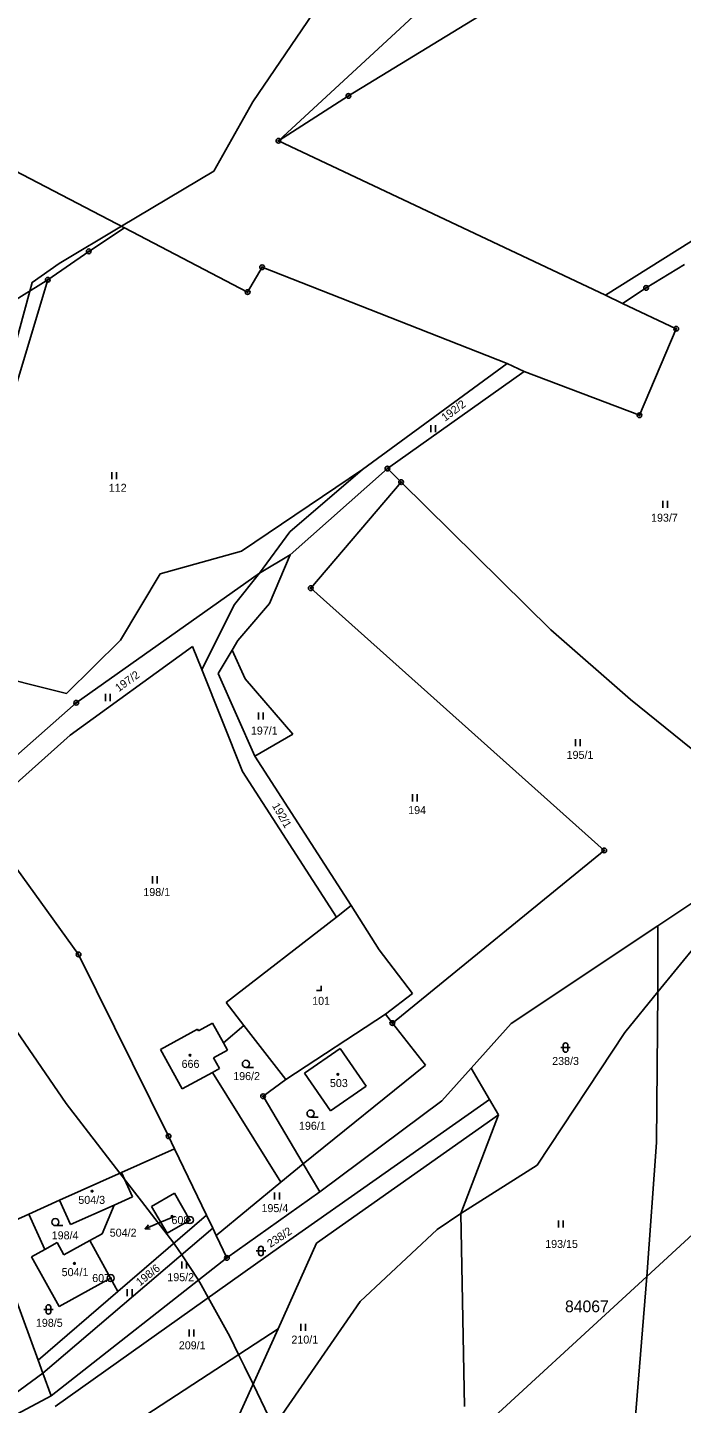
# Model space of a CAD drawing. Extents: x -439246 to -433691, y -1130252 to -1121148.
# Drawn here: x -437317.3 to -437178.3, y -1123493.2 to -1123200.9 of the extents above; entities that cross this region are included whole.
import ezdxf

# ---------------------------------------------------------------- set-up
doc = ezdxf.new("R2010")
doc.units = 0
for name, color, linetype in [('Vrstva 1', 7, 'Continuous'), ('Vrstva 16', 7, 'Continuous'), ('Vrstva 17', 7, 'Continuous'), ('Vrstva 18', 7, 'Continuous'), ('Vrstva 19', 7, 'Continuous'), ('Vrstva 24', 7, 'Continuous'), ('Vrstva 25', 7, 'Continuous'), ('Vrstva 3', 7, 'Continuous'), ('Vrstva 37', 7, 'Continuous'), ('Vrstva 4', 7, 'Continuous'), ('Vrstva 52', 7, 'Continuous'), ('Vrstva 53', 7, 'Continuous'), ('Vrstva 6', 7, 'Continuous')]:
    doc.layers.add(name, color=color, linetype=linetype)

msp = doc.modelspace()

# ---------------------------------------------------------------- linework, layer by layer
at = {"layer": 'Vrstva 1'}
for points in [[(-437263.94, -1123224.93), (-437211.28, -1123176.33)], [(-437249.08, -1123215.41), (-437199.23, -1123184.97)], [(-437263.94, -1123224.93), (-437249.08, -1123215.41)], [(-437336.8, -1123222.54), (-437296.66, -1123243.43)], [(-437194.47, -1123257.76), (-437263.94, -1123224.93)], [(-437296.66, -1123243.43), (-437304.26, -1123248.43)], [(-437296.66, -1123243.43), (-437270.49, -1123257.09)], [(-437176.14, -1123246.28), (-437194.47, -1123257.76)], [(-437304.26, -1123248.43), (-437312.97, -1123254.47)], [(-437267.42, -1123251.8), (-437270.49, -1123257.09)], [(-437215.32, -1123272.23), (-437267.42, -1123251.8)], [(-437185.8, -1123256.19), (-437177.68, -1123251.2)], [(-437312.97, -1123254.47), (-437337.97, -1123337.47)], [(-437190.8, -1123259.5), (-437194.47, -1123257.76)], [(-437190.8, -1123259.5), (-437185.8, -1123256.19)], [(-437179.39, -1123264.89), (-437190.8, -1123259.5)], [(-437179.39, -1123264.89), (-437187.21, -1123283.24)], [(-437215.32, -1123272.23), (-437246.08, -1123294.81)], [(-437215.32, -1123272.23), (-437211.7, -1123273.97)], [(-437240.8, -1123294.58), (-437211.7, -1123273.97)], [(-437187.21, -1123283.24), (-437211.7, -1123273.97)], [(-437246.08, -1123294.81), (-437271.77, -1123312.12)], [(-437246.08, -1123294.81), (-437261.55, -1123308)], [(-437261.49, -1123312.91), (-437240.8, -1123294.58)], [(-437237.88, -1123297.47), (-437240.8, -1123294.58)], [(-437237.88, -1123297.47), (-437257.08, -1123319.99)], [(-437206.09, -1123328.81), (-437237.88, -1123297.47)], [(-437261.55, -1123308), (-437267.94, -1123316.81)], [(-437271.77, -1123312.12), (-437289.09, -1123316.91)], [(-437267.94, -1123316.81), (-437261.49, -1123312.91)], [(-437261.49, -1123312.91), (-437265.84, -1123323.23)], [(-437306.93, -1123344.34), (-437267.94, -1123316.81)], [(-437289.09, -1123316.91), (-437297.5, -1123331.03)], [(-437267.94, -1123316.81), (-437273.27, -1123323.49)], [(-437257.08, -1123319.99), (-437194.69, -1123375.71)], [(-437273.27, -1123323.49), (-437280.23, -1123337.28)], [(-437265.84, -1123323.23), (-437270.45, -1123328.61)], [(-437270.45, -1123328.61), (-437272.6, -1123331.08)], [(-437189.11, -1123343.65), (-437206.09, -1123328.81)], [(-437297.5, -1123331.03), (-437309, -1123342.39)], [(-437272.6, -1123331.08), (-437273.81, -1123333.13)], [(-437282.19, -1123332.36), (-437308.18, -1123351.19)], [(-437280.23, -1123337.28), (-437282.19, -1123332.36)], [(-437273.81, -1123333.13), (-437276.74, -1123338.1)], [(-437271.04, -1123339.24), (-437273.81, -1123333.13)], [(-437271.57, -1123358.94), (-437280.23, -1123337.28)], [(-437309, -1123342.39), (-437327.44, -1123337.77)], [(-437276.74, -1123338.1), (-437268.95, -1123355.67)], [(-437260.86, -1123350.99), (-437271.04, -1123339.24)], [(-437330.21, -1123364.84), (-437306.93, -1123344.34)], [(-437189.11, -1123343.65), (-437161.87, -1123365.7)], [(-437308.18, -1123351.19), (-437327.13, -1123368.05)], [(-437268.95, -1123355.67), (-437260.86, -1123350.99)], [(-437268.95, -1123355.67), (-437248.46, -1123387.43)], [(-437251.61, -1123389.87), (-437271.57, -1123358.94)], [(-437327.59, -1123368.47), (-437306.43, -1123397.81)], [(-437194.69, -1123375.71), (-437239.74, -1123412.38)], [(-437183.31, -1123391.74), (-437155.89, -1123373.49)], [(-437248.46, -1123387.43), (-437251.61, -1123389.87)], [(-437248.46, -1123387.43), (-437242.53, -1123396.85)], [(-437251.61, -1123389.87), (-437275.05, -1123408.04)], [(-437214.5, -1123412.49), (-437183.31, -1123391.74)], [(-437183.31, -1123391.74), (-437183.31, -1123405.77)], [(-437183.31, -1123405.77), (-437174.96, -1123395.56)], [(-437306.43, -1123397.81), (-437287.31, -1123436.43)], [(-437242.53, -1123396.85), (-437235.45, -1123406.12)], [(-437241.2, -1123410.52), (-437235.45, -1123406.12)], [(-437190.36, -1123414.37), (-437183.31, -1123405.77)], [(-437275.05, -1123408.04), (-437271.27, -1123412.92)], [(-437262.37, -1123424.39), (-437241.2, -1123410.52)], [(-437241.2, -1123410.52), (-437239.74, -1123412.38)], [(-437289.01, -1123418.02), (-437281.13, -1123413.67)], [(-437281.13, -1123413.67), (-437280.91, -1123414.07)], [(-437277.93, -1123412.43), (-437280.91, -1123414.07)], [(-437277.93, -1123412.43), (-437275.62, -1123416.62)], [(-437271.27, -1123412.92), (-437275.62, -1123416.62)], [(-437271.27, -1123412.92), (-437262.37, -1123424.39)], [(-437239.74, -1123412.38), (-437232.7, -1123421.33)], [(-437223, -1123421.94), (-437214.5, -1123412.49)], [(-437275.62, -1123416.62), (-437274.79, -1123418.12)], [(-437208.97, -1123442.54), (-437190.36, -1123414.37)], [(-437289.01, -1123418.02), (-437284.39, -1123426.39)], [(-437274.79, -1123418.12), (-437277.77, -1123419.77)], [(-437258.42, -1123423.04), (-437250.85, -1123417.79)], [(-437250.85, -1123417.79), (-437245.31, -1123425.77)], [(-437277.99, -1123422.86), (-437276.51, -1123422.04)], [(-437276.51, -1123422.04), (-437277.77, -1123419.77)], [(-437232.7, -1123421.33), (-437258.69, -1123442.26)], [(-437229.24, -1123428.88), (-437223, -1123421.94)], [(-437223, -1123421.94), (-437219.09, -1123428.61)], [(-437284.39, -1123426.39), (-437277.99, -1123422.86)], [(-437277.99, -1123422.86), (-437263.47, -1123446.21)], [(-437262.37, -1123424.39), (-437267.21, -1123427.94)], [(-437258.42, -1123423.04), (-437252.88, -1123431.02)], [(-437267.21, -1123427.94), (-437258.69, -1123442.26)], [(-437252.88, -1123431.02), (-437245.31, -1123425.77)], [(-437263.46, -1123459.78), (-437219.09, -1123428.61)], [(-437255.13, -1123448.23), (-437229.24, -1123428.88)], [(-437219.09, -1123428.61), (-437217.2, -1123431.85)], [(-437217.2, -1123431.85), (-437255.84, -1123459.17)], [(-437217.2, -1123431.85), (-437225.15, -1123452.84)], [(-437287.31, -1123436.43), (-437286.04, -1123439.08)], [(-437297.32, -1123444.14), (-437286.04, -1123439.08)], [(-437286.04, -1123439.08), (-437279.27, -1123453.18)], [(-437258.69, -1123442.26), (-437263.47, -1123446.21)], [(-437258.69, -1123442.26), (-437255.13, -1123448.23)], [(-437225.15, -1123452.84), (-437208.97, -1123442.54)], [(-437310.46, -1123450.04), (-437297.32, -1123444.14)], [(-437295, -1123449.3), (-437297.32, -1123444.14)], [(-437290.9, -1123451.35), (-437286.05, -1123448.54)], [(-437286.05, -1123448.54), (-437282.77, -1123454.23)], [(-437263.47, -1123446.21), (-437277.18, -1123457.54)], [(-437255.13, -1123448.23), (-437274.91, -1123462.27)], [(-437316.98, -1123452.97), (-437310.46, -1123450.04)], [(-437308.14, -1123455.2), (-437310.46, -1123450.04)], [(-437308.14, -1123455.2), (-437298.87, -1123451.04)], [(-437298.87, -1123451.04), (-437301.44, -1123457.19)], [(-437298.87, -1123451.04), (-437295, -1123449.3)], [(-437287.61, -1123457.02), (-437290.9, -1123451.35)], [(-437325.98, -1123457.02), (-437316.98, -1123452.97)], [(-437316.98, -1123452.97), (-437313.61, -1123460.47)], [(-437298.06, -1123469.38), (-437279.27, -1123453.18)], [(-437282.77, -1123454.23), (-437287.61, -1123457.02)], [(-437279.27, -1123453.18), (-437277.92, -1123455.98)], [(-437225.15, -1123452.84), (-437230.21, -1123456.26)], [(-437224.41, -1123493.88), (-437225.15, -1123452.84)], [(-437314.01, -1123486.79), (-437277.92, -1123455.98)], [(-437304, -1123458.59), (-437301.44, -1123457.19)], [(-437277.92, -1123455.98), (-437277.18, -1123457.54)], [(-437277.18, -1123457.54), (-437274.91, -1123462.27)], [(-437230.21, -1123456.26), (-437246.58, -1123471.56)], [(-437316.42, -1123462.03), (-437313.61, -1123460.47)], [(-437313.61, -1123460.47), (-437311, -1123459.02)], [(-437311.42, -1123493.85), (-437263.46, -1123459.78)], [(-437311, -1123459.02), (-437309.54, -1123461.65)], [(-437309.54, -1123461.65), (-437304, -1123458.59)], [(-437255.84, -1123459.17), (-437264.02, -1123477.32)], [(-437316.42, -1123462.03), (-437310.53, -1123472.62)], [(-437312.26, -1123491.59), (-437274.91, -1123462.27)], [(-437321.56, -1123466.15), (-437315.03, -1123484.01)], [(-437299.61, -1123466.57), (-437310.53, -1123472.62)], [(-437299.61, -1123466.57), (-437298.06, -1123469.38)], [(-437315.03, -1123484.01), (-437298.06, -1123469.38)], [(-437246.58, -1123471.56), (-437263.14, -1123495.58)], [(-437327.03, -1123518.45), (-437264.02, -1123477.32)], [(-437264.02, -1123477.32), (-437272.84, -1123496.91)], [(-437321.23, -1123492.09), (-437314.01, -1123486.79)], [(-437315.03, -1123484.01), (-437314.01, -1123486.79)], [(-437314.01, -1123486.79), (-437312.26, -1123491.59)], [(-437337.38, -1123505), (-437312.26, -1123491.59)]]:
    msp.add_lwpolyline(points, dxfattribs=at)
at = {"layer": 'Vrstva 16'}
msp.add_line((-437289.53, -1123454.92), (-437292.3, -1123456.07), dxfattribs=at)
for points in [[(-437286.02, -1123453.46), (-437289.53, -1123454.92)], [(-437291.18, -1123456.15), (-437292.3, -1123456.07), (-437291.57, -1123455.23)]]:
    msp.add_lwpolyline(points, dxfattribs=at)
at = {"layer": 'Vrstva 24'}
for centre, radius in [((-437249.08, -1123215.41), 0.5), ((-437249.08, -1123215.41), 0.1), ((-437263.94, -1123224.93), 0.5), ((-437263.94, -1123224.93), 0.1), ((-437304.26, -1123248.43), 0.5), ((-437304.26, -1123248.43), 0.1), ((-437267.42, -1123251.8), 0.5), ((-437267.42, -1123251.8), 0.1), ((-437312.97, -1123254.47), 0.5), ((-437312.97, -1123254.47), 0.1), ((-437185.8, -1123256.19), 0.5), ((-437270.49, -1123257.09), 0.5), ((-437270.49, -1123257.09), 0.1), ((-437185.8, -1123256.19), 0.1), ((-437179.39, -1123264.89), 0.5), ((-437179.39, -1123264.89), 0.1), ((-437187.21, -1123283.24), 0.5), ((-437187.21, -1123283.24), 0.1), ((-437240.8, -1123294.58), 0.5), ((-437240.8, -1123294.58), 0.1), ((-437237.88, -1123297.47), 0.5), ((-437237.88, -1123297.47), 0.1), ((-437257.08, -1123319.99), 0.5), ((-437257.08, -1123319.99), 0.1), ((-437306.93, -1123344.34), 0.5), ((-437306.93, -1123344.34), 0.1), ((-437194.69, -1123375.71), 0.5), ((-437194.69, -1123375.71), 0.1), ((-437306.43, -1123397.81), 0.5), ((-437306.43, -1123397.81), 0.1), ((-437239.74, -1123412.38), 0.5), ((-437239.74, -1123412.38), 0.1), ((-437267.21, -1123427.94), 0.5), ((-437267.21, -1123427.94), 0.1), ((-437287.31, -1123436.43), 0.5), ((-437287.31, -1123436.43), 0.1), ((-437282.76, -1123454.24), 0.75), ((-437282.76, -1123454.24), 0.1), ((-437274.91, -1123462.27), 0.5), ((-437274.91, -1123462.27), 0.1), ((-437299.6, -1123466.56), 0.75), ((-437299.6, -1123466.56), 0.1)]:
    msp.add_circle(centre, radius, dxfattribs=at)
at = {"layer": 'Vrstva 25'}
for p, q in [((-437231.58, -1123286.85), (-437231.58, -1123285.35)), ((-437230.58, -1123286.85), (-437230.58, -1123285.35)), ((-437299.34, -1123296.82), (-437299.34, -1123295.32)), ((-437298.34, -1123296.82), (-437298.34, -1123295.32)), ((-437182.27, -1123302.95), (-437182.27, -1123301.45)), ((-437181.27, -1123302.95), (-437181.27, -1123301.45)), ((-437300.7, -1123343.97), (-437300.7, -1123342.47)), ((-437299.7, -1123343.97), (-437299.7, -1123342.47)), ((-437268.2, -1123347.9), (-437268.2, -1123346.4)), ((-437267.2, -1123347.9), (-437267.2, -1123346.4)), ((-437200.79, -1123353.56), (-437200.79, -1123352.06)), ((-437199.79, -1123353.56), (-437199.79, -1123352.06)), ((-437235.46, -1123365.29), (-437235.46, -1123363.79)), ((-437234.46, -1123365.29), (-437234.46, -1123363.79)), ((-437290.75, -1123382.7), (-437290.75, -1123381.2)), ((-437289.75, -1123382.7), (-437289.75, -1123381.2)), ((-437203.93, -1123417.59), (-437201.93, -1123417.59)), ((-437203.43, -1123418.09), (-437203.43, -1123417.09)), ((-437202.43, -1123417.09), (-437202.43, -1123418.09)), ((-437270.87, -1123421.8), (-437269.27, -1123421.8)), ((-437257.12, -1123432.36), (-437255.52, -1123432.36)), ((-437264.75, -1123449.85), (-437264.75, -1123448.35)), ((-437263.75, -1123449.85), (-437263.75, -1123448.35)), ((-437204.45, -1123455.85), (-437204.45, -1123454.35)), ((-437203.45, -1123455.85), (-437203.45, -1123454.35)), ((-437311.37, -1123455.42), (-437309.77, -1123455.42)), ((-437268.16, -1123461.31), (-437268.16, -1123460.31)), ((-437267.16, -1123460.31), (-437267.16, -1123461.31)), ((-437284.48, -1123464.52), (-437284.48, -1123463.02)), ((-437283.48, -1123464.52), (-437283.48, -1123463.02)), ((-437268.66, -1123460.81), (-437266.66, -1123460.81)), ((-437296.07, -1123470.41), (-437296.07, -1123468.91)), ((-437295.07, -1123470.41), (-437295.07, -1123468.91)), ((-437313.84, -1123473.22), (-437311.84, -1123473.22)), ((-437313.34, -1123473.72), (-437313.34, -1123472.72)), ((-437312.34, -1123472.72), (-437312.34, -1123473.72)), ((-437282.91, -1123479), (-437282.91, -1123477.5)), ((-437281.91, -1123479), (-437281.91, -1123477.5)), ((-437259.22, -1123477.78), (-437259.22, -1123476.28)), ((-437258.22, -1123477.78), (-437258.22, -1123476.28))]:
    msp.add_line(p, q, dxfattribs=at)
msp.add_lwpolyline([(-437255.84, -1123405.5), (-437254.84, -1123405.5), (-437254.84, -1123404.5)], dxfattribs=at)
for centre, radius in [((-437282.76, -1123419.21), 0.175), ((-437270.87, -1123421.05), 0.75), ((-437251.31, -1123423.28), 0.175), ((-437257.12, -1123431.61), 0.75), ((-437303.55, -1123448.1), 0.175), ((-437311.37, -1123454.67), 0.75), ((-437286.58, -1123453.46), 0.175), ((-437307.31, -1123463.45), 0.175)]:
    msp.add_circle(centre, radius, dxfattribs=at)
for centre, start, end in [((-437202.93, -1123417.09), 0, 180), ((-437202.93, -1123418.09), 180, 0), ((-437267.66, -1123460.31), 0, 180), ((-437267.66, -1123461.31), 180, 0), ((-437312.84, -1123472.72), 0, 180), ((-437312.84, -1123473.72), 180, 0)]:
    msp.add_arc(centre, 0.5, start, end, dxfattribs=at)
at = {"layer": 'Vrstva 3'}
for points in [[(-437289.01, -1123418.02), (-437281.13, -1123413.67)], [(-437281.13, -1123413.67), (-437280.91, -1123414.07)], [(-437277.93, -1123412.43), (-437280.91, -1123414.07)], [(-437277.93, -1123412.43), (-437275.62, -1123416.62)], [(-437275.62, -1123416.62), (-437274.79, -1123418.12)], [(-437289.01, -1123418.02), (-437284.39, -1123426.39)], [(-437274.79, -1123418.12), (-437277.77, -1123419.77)], [(-437258.42, -1123423.04), (-437250.85, -1123417.79)], [(-437250.85, -1123417.79), (-437245.31, -1123425.77)], [(-437277.99, -1123422.86), (-437276.51, -1123422.04)], [(-437276.51, -1123422.04), (-437277.77, -1123419.77)], [(-437284.39, -1123426.39), (-437277.99, -1123422.86)], [(-437258.42, -1123423.04), (-437252.88, -1123431.02)], [(-437252.88, -1123431.02), (-437245.31, -1123425.77)], [(-437310.46, -1123450.04), (-437297.32, -1123444.14)], [(-437295, -1123449.3), (-437297.32, -1123444.14)], [(-437290.9, -1123451.35), (-437286.05, -1123448.54)], [(-437286.05, -1123448.54), (-437282.77, -1123454.23)], [(-437308.14, -1123455.2), (-437310.46, -1123450.04)], [(-437308.14, -1123455.2), (-437298.87, -1123451.04)], [(-437298.87, -1123451.04), (-437295, -1123449.3)], [(-437287.61, -1123457.02), (-437290.9, -1123451.35)], [(-437282.77, -1123454.23), (-437287.61, -1123457.02)], [(-437316.42, -1123462.03), (-437313.61, -1123460.47)], [(-437313.61, -1123460.47), (-437311, -1123459.02)], [(-437311, -1123459.02), (-437309.54, -1123461.65)], [(-437309.54, -1123461.65), (-437304, -1123458.59)], [(-437304, -1123458.59), (-437299.61, -1123466.57)], [(-437316.42, -1123462.03), (-437310.53, -1123472.62)], [(-437299.61, -1123466.57), (-437310.53, -1123472.62)]]:
    msp.add_lwpolyline(points, dxfattribs=at)
at = {"layer": 'Vrstva 37'}
for centre in [(-437282.76, -1123419.21), (-437251.31, -1123423.28), (-437303.55, -1123448.1), (-437286.58, -1123453.46), (-437307.31, -1123463.45)]:
    msp.add_circle(centre, 0.175, dxfattribs=at)
at = {"layer": 'Vrstva 4'}
msp.add_lwpolyline([(-437304, -1123458.59), (-437299.61, -1123466.57)], dxfattribs=at)
at = {"layer": 'Vrstva 52'}
for points in [[(-437264.17, -1123139.15), (-437262.77, -1123139.03), (-437263.41, -1123139.88), (-437263.89, -1123140.32), (-437268.44, -1123144.58), (-437274.77, -1123150.51), (-437268.53, -1123162.27), (-437265.97, -1123162.49), (-437258.3, -1123161.21), (-437253.18, -1123161.42), (-437251.26, -1123175.28), (-437250.41, -1123186.8), (-437250.83, -1123189.36), (-437269.39, -1123216.65), (-437277.7, -1123231.37), (-437297.32, -1123243.09), (-437310.54, -1123250.99), (-437316.3, -1123255.04), (-437316.8, -1123256.87), (-437337.2, -1123331.81), (-437340.83, -1123337.78), (-437341.68, -1123342.05), (-437343.78, -1123343.61)], [(-437323.12, -1123409.01), (-437309.05, -1123429.48), (-437297.63, -1123444.28), (-437297.16, -1123444.9), (-437296.72, -1123445.47), (-437293.06, -1123450.22), (-437286.17, -1123459.13), (-437286.02, -1123459.34), (-437284.51, -1123461.6), (-437280.91, -1123467), (-437280.35, -1123468.01), (-437278.85, -1123470.71), (-437274.29, -1123478.96), (-437272.42, -1123482.8), (-437271.18, -1123485.34), (-437269.33, -1123489.12), (-437265.97, -1123496.02)]]:
    msp.add_lwpolyline(points, dxfattribs=at)
at = {"layer": 'Vrstva 6'}
for points in [[(-437312.97, -1123254.47), (-437320.05, -1123258.91)], [(-437183.31, -1123405.77), (-437183.6, -1123437.77)], [(-437148.34, -1123431.88), (-437185.66, -1123466.22)], [(-437183.6, -1123437.77), (-437185.66, -1123466.22)], [(-437225.1, -1123502.49), (-437185.66, -1123466.22)], [(-437185.66, -1123466.22), (-437193.81, -1123566.52)]]:
    msp.add_lwpolyline(points, dxfattribs=at)

# ---------------------------------------------------------------- texts
at = {"layer": 'Vrstva 16'}
msp.add_text('504/2', height=1.7, dxfattribs=at).set_placement((-437299.8, -1123457.77))
at = {"layer": 'Vrstva 17'}
for s, p in [('608', (-437286.68, -1123455.09)), ('607', (-437303.53, -1123467.41))]:
    msp.add_text(s, height=1.7, dxfattribs=at).set_placement(p)
at = {"layer": 'Vrstva 18'}
for s, rotation, p in [('192/2', 36.6122, (-437228.53, -1123284.63)), ('197/2', 35.871, (-437297.89, -1123342.1)), ('192/1', 299.9245, (-437265.37, -1123366.2)), ('238/2', 33.4008, (-437265.65, -1123460.15)), ('198/6', 38.8168, (-437293.37, -1123468.34))]:
    msp.add_text(s, height=1.7, rotation=rotation, dxfattribs=at).set_placement(p)
for s, p in [('112', (-437300.01, -1123299.52)), ('193/7', (-437184.75, -1123305.87)), ('197/1', (-437269.8, -1123351.1)), ('195/1', (-437202.7, -1123356.26)), ('194', (-437236.37, -1123367.99)), ('198/1', (-437292.66, -1123385.4)), ('238/3', (-437205.77, -1123421.29)), ('196/2', (-437273.56, -1123424.5)), ('196/1', (-437259.58, -1123435.06)), ('195/4', (-437267.55, -1123452.55)), ('198/4', (-437312.13, -1123458.33)), ('193/15', (-437207.25, -1123460.16)), ('195/2', (-437287.56, -1123467.22)), ('198/5', (-437315.49, -1123476.92)), ('209/1', (-437285.12, -1123481.7)), ('210/1', (-437261.19, -1123480.48))]:
    msp.add_text(s, height=1.7, dxfattribs=at).set_placement(p)
at = {"layer": 'Vrstva 19'}
for s, height, p in [('101', 1.7, (-437256.78, -1123408.51)), ('666', 1.7, (-437284.53, -1123421.91)), ('503', 1.7, (-437253, -1123425.98)), ('504/3', 1.7, (-437306.48, -1123450.8)), ('504/2', 0.1, (-437286.21, -1123453.46)), ('504/1', 1.7, (-437310.02, -1123466.15))]:
    msp.add_text(s, height=height, dxfattribs=at).set_placement(p)
at = {"layer": 'Vrstva 53'}
msp.add_text('84067', height=2.5, dxfattribs=at).set_placement((-437203.04, -1123473.82))

doc.saveas('drawing.dxf')
